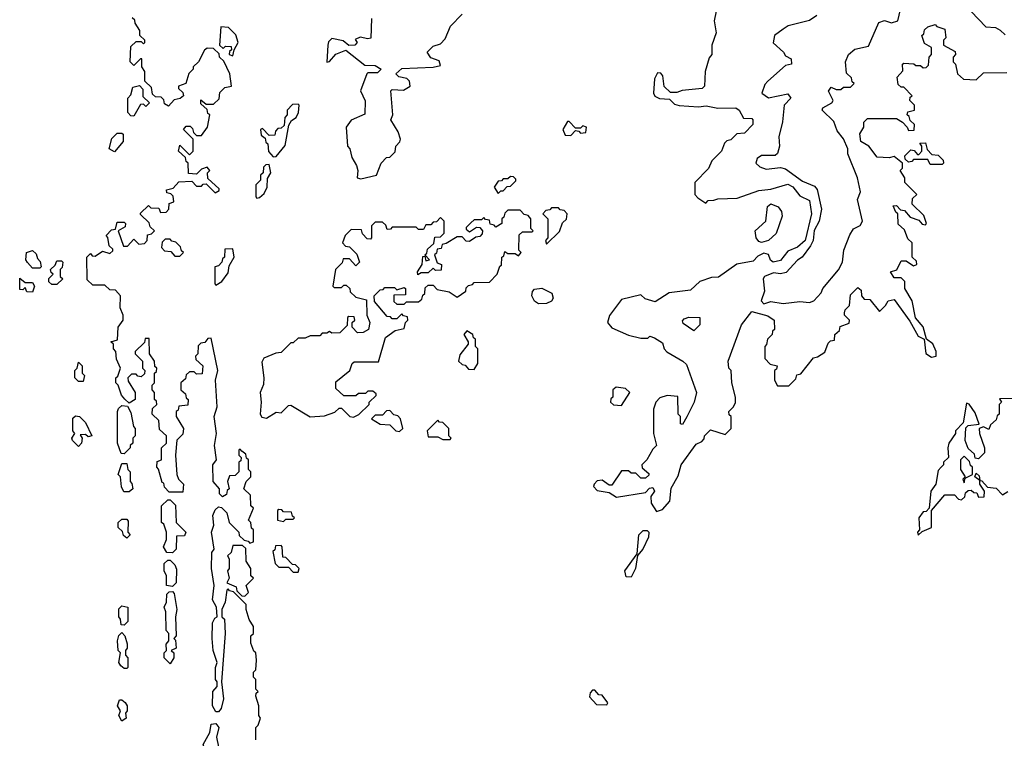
# Model space of a CAD drawing. Extents: x 2769579 to 2883812, y 684207 to 828660.
# Tile 264 of 505: x 2783682 to 2787762, y 796081 to 799060. Entities that reach past the tile are written whole.
import ezdxf

# ---------------------------------------------------------------- set-up
doc = ezdxf.new("R2010")
doc.units = 0

msp = doc.modelspace()

# ---------------------------------------------------------------- linework, layer by layer
at = {"layer": '0CON02XD'}
for points in [[(2786985, 799077.5), (2786955, 799056.7), (2786866.1, 799033.9), (2786845, 799021.2), (2786810, 798995), (2786803.6, 798963.6), (2786847.5, 798925), (2786855, 798910), (2786878.3, 798898.3), (2786880, 798875), (2786855, 798870), (2786782.5, 798805), (2786769.3, 798790.7), (2786757.5, 798755), (2786785, 798736.7), (2786865, 798752.5), (2786876.7, 798735), (2786850, 798705), (2786843, 798637), (2786827.5, 798575), (2786830, 798535), (2786822.5, 798505), (2786813, 798497), (2786755, 798497.5), (2786737.5, 798485), (2786732.5, 798465), (2786749.3, 798449.3), (2786775, 798440), (2786835, 798446.7), (2786855, 798441.2), (2786925, 798390), (2786975, 798370), (2786985.8, 798355.8), (2787004.2, 798275), (2786994.2, 798225), (2786974.6, 798185.4), (2786969.4, 798145), (2786958.2, 798121.8), (2786924, 798076), (2786905, 798063.3), (2786858.3, 798011.7), (2786835, 798006.7), (2786805, 798011.2), (2786767.5, 797995), (2786762.5, 797985), (2786767.5, 797935), (2786753.8, 797895), (2786765, 797882), (2786795, 797891.2), (2786845, 797883.3), (2786915, 797892), (2786955, 797887.5), (2786972.5, 797895), (2787003, 797927), (2787010, 797945), (2787075, 798022.5), (2787091.2, 798055), (2787097.5, 798105), (2787122.3, 798167.7), (2787137, 798193), (2787163.9, 798206.1), (2787173.8, 798225), (2787153.3, 798315), (2787166.1, 798346.1), (2787153.3, 798405), (2787113.6, 798503.6), (2787113.3, 798525), (2787095.8, 798565.8), (2787069.3, 798599.3), (2787055, 798637.5), (2787007.5, 798685), (2787010, 798695), (2787047.5, 798715), (2787052.5, 798725), (2787033.9, 798763.9), (2787045, 798780), (2787065, 798770), (2787085, 798770), (2787095, 798780), (2787125, 798780), (2787140, 798795), (2787131.7, 798801.7), (2787128.3, 798818.3), (2787108.3, 798838.3), (2787103.8, 798885), (2787116.2, 798915), (2787142.7, 798937.3), (2787199.3, 798950.7), (2787242, 799048), (2787265, 799056.7), (2787295, 799047.5), (2787320, 799055), (2787344.1, 799155.9)], [(2785140, 799065), (2785137, 798983), (2785125, 798980), (2785093, 798987), (2785071.7, 798978.3), (2785080, 798965), (2785070, 798955), (2785045, 798952.5), (2785021.7, 798971.7), (2784975, 798982.5), (2784961.2, 798968.8), (2784958, 798955), (2784955, 798883.3), (2784965, 798886.7), (2784992.4, 798917.6), (2785033.6, 798933.6), (2785111.7, 798871.7), (2785155, 798870), (2785180, 798855), (2785165, 798840), (2785125, 798840), (2785120, 798835), (2785093.3, 798765), (2785113, 798723), (2785111.7, 798668.3), (2785055, 798643.3), (2785034, 798615), (2785040, 798535), (2785050, 798525), (2785058.3, 798488.3), (2785076.7, 798455), (2785082.5, 798435), (2785080, 798405), (2785095, 798400), (2785160, 798415), (2785180, 798465), (2785201.7, 798488.3), (2785215, 798490), (2785238.3, 798511.7), (2785240, 798535), (2785257, 798553), (2785260, 798565), (2785250, 798595), (2785220, 798645), (2785227.5, 798665), (2785220, 798765), (2785225, 798770), (2785271.7, 798768.3), (2785300, 798785), (2785297.5, 798805), (2785286.4, 798816.4), (2785253, 798823), (2785240, 798835), (2785265, 798857.5), (2785395, 798863.3), (2785425, 798870), (2785419.3, 798889.3), (2785385, 798902.5), (2785370, 798925), (2785395, 798950), (2785425, 798960), (2785445, 798980), (2785467, 799033), (2785515, 799082.5)], [(2786567.5, 799095), (2786560, 799055), (2786567.5, 799005), (2786550, 798955), (2786550, 798915), (2786538.3, 798901.7), (2786522.5, 798845), (2786520, 798785), (2786510, 798775), (2786427, 798767), (2786405, 798757.5), (2786378.3, 798758.3), (2786353, 798783), (2786347, 798827), (2786338.3, 798838.3), (2786325, 798840), (2786312.5, 798815), (2786307.5, 798755), (2786313.6, 798743.6), (2786333, 798733), (2786375, 798730), (2786395, 798710), (2786414.1, 798704.1), (2786495, 798698.8), (2786526.7, 798703.3), (2786575, 798693.8), (2786650, 798695), (2786662.5, 798685), (2786681.7, 798651.7), (2786715, 798650), (2786720, 798645), (2786720, 798625), (2786685, 798590), (2786653, 798587), (2786628.3, 798561.7), (2786611.7, 798558.3), (2786601.7, 798548.3), (2786590, 798515), (2786550, 798475), (2786536.4, 798443.6), (2786480, 798385), (2786480, 798335), (2786491.7, 798321.7), (2786525, 798300), (2786535, 798310), (2786558.3, 798311.7), (2786575, 798317.5), (2786655, 798320), (2786745, 798352.5), (2786795, 798357.5), (2786865, 798377.5), (2786885, 798366.7), (2786915, 798330), (2786955, 798310), (2786962.5, 798255), (2786936.2, 798145), (2786905, 798117.5), (2786865, 798100), (2786835, 798061.2), (2786804.1, 798054.1), (2786793, 798063), (2786785, 798086.7), (2786765, 798092.5), (2786740.7, 798079.3), (2786721.7, 798058.3), (2786653.9, 798046.1), (2786577, 797993), (2786548.3, 797991.7), (2786500, 797975), (2786461.7, 797938.3), (2786373, 797927), (2786315, 797890), (2786273, 797903), (2786255, 797920), (2786175, 797900), (2786126.4, 797833.6), (2786117.5, 797805), (2786135, 797782.5), (2786205, 797752.5), (2786255, 797740), (2786285, 797740), (2786292.5, 797747.5), (2786311.7, 797741.7), (2786345, 797720), (2786352.5, 797695), (2786363.6, 797683.6), (2786430, 797645), (2786445, 797630), (2786486.7, 797515), (2786476, 797475), (2786446.2, 797413.8)], [(2787625, 799093.3), (2787685, 799030), (2787725, 799028), (2787745, 799016.2), (2787765, 798996.7)], [(2784508.3, 798918.3), (2784485, 798940), (2784458.3, 798941.7), (2784447, 798933), (2784422.5, 798885), (2784400, 798865), (2784400, 798855), (2784383, 798837), (2784370, 798795), (2784340, 798785), (2784340, 798775), (2784358.3, 798758.3), (2784360, 798745), (2784347, 798733), (2784321.7, 798728.3), (2784298.3, 798701.7), (2784281.7, 798711.7), (2784278.3, 798728.3), (2784268.3, 798738.3), (2784245, 798740), (2784231.7, 798751.7), (2784228.3, 798778.3), (2784200, 798805), (2784200, 798845), (2784187.5, 798865), (2784188.3, 798898.3), (2784181.7, 798898.3), (2784155, 798870), (2784140, 798885), (2784141.7, 798948.3), (2784165, 798970), (2784185, 798970), (2784195, 798960), (2784200, 798965), (2784200, 798975), (2784180, 798995), (2784180, 799015), (2784160, 799045), (2784158.3, 799058.3), (2784147.5, 799067.5)], [(2784565, 798910), (2784570, 798935), (2784587.5, 798965), (2784577, 798997), (2784547, 799027), (2784515, 799030), (2784510, 798955), (2784525, 798940), (2784535, 798950), (2784558.3, 798948.3), (2784560, 798935), (2784551.7, 798928.3), (2784550, 798915), (2784565, 798910)], [(2786446.2, 797413.8), (2786428.3, 797381.7), (2786420, 797385), (2786420, 797415), (2786410, 797425), (2786408.3, 797498.3), (2786365, 797502.5), (2786335, 797492.5), (2786317.5, 797475), (2786307.5, 797445), (2786307.5, 797345), (2786320, 797295), (2786305, 797280), (2786280, 797235), (2786260, 797215), (2786261.7, 797201.7), (2786288.3, 797178.3), (2786288.3, 797171.7), (2786275, 797160), (2786255, 797160), (2786235, 797180), (2786215, 797180), (2786205, 797190), (2786175, 797190), (2786135, 797130), (2786125, 797130), (2786095, 797151.2), (2786075, 797148.8), (2786062.5, 797135), (2786060, 797125), (2786075, 797107.5), (2786125, 797100), (2786155, 797080), (2786275, 797100), (2786291.7, 797118.3), (2786305, 797120), (2786312.5, 797105), (2786296.7, 797083.3), (2786298, 797055), (2786321.2, 797021.2), (2786345, 797030), (2786375.6, 797064.4), (2786381.7, 797118.3), (2786410.8, 797169.2), (2786423.3, 797215), (2786485, 797300), (2786508.3, 797311.7), (2786518.3, 797321.7), (2786520, 797335), (2786545, 797360), (2786605, 797340), (2786630, 797365), (2786630, 797415), (2786621.7, 797421.7), (2786620, 797435), (2786640, 797455), (2786647.5, 797472.5), (2786647.5, 797495), (2786632.5, 797555), (2786630, 797605), (2786620, 797615), (2786617.5, 797645), (2786672.5, 797795), (2786715, 797850), (2786781.7, 797831.7), (2786807.5, 797815), (2786810, 797775), (2786801.7, 797768.3), (2786800, 797755), (2786780, 797735), (2786777, 797713), (2786770, 797705), (2786770, 797655), (2786791.7, 797631.7), (2786820, 797625), (2786818.3, 797611.7), (2786810, 797605), (2786810, 797565), (2786821.7, 797541.7), (2786868.3, 797541.7), (2786898.3, 797571.7), (2786901.7, 797588.3), (2786918.3, 797591.7), (2786971.7, 797658.3), (2786988.3, 797661.7), (2787018.3, 797681.7), (2787031.7, 797718.3), (2787041.7, 797728.3), (2787058.3, 797731.7), (2787060, 797755), (2787078.3, 797771.7), (2787081.7, 797788.3), (2787118.3, 797801.7), (2787120, 797815), (2787100, 797835), (2787100, 797845), (2787103, 797857), (2787120, 797875), (2787125, 797920), (2787155, 797950), (2787168.3, 797938.3), (2787170, 797915), (2787181.7, 797901.7), (2787205, 797900), (2787245, 797850), (2787270, 797875), (2787280, 797895), (2787305, 797900), (2787370.7, 797810.7), (2787405, 797747.5), (2787430, 797735), (2787436.4, 797676.4), (2787460.7, 797660.7), (2787480, 797665), (2787480, 797685), (2787466.1, 797716.1), (2787440, 797735), (2787426.1, 797786.1), (2787393.8, 797823.8), (2787380, 797895), (2787350, 797945), (2787350, 797975), (2787335, 797990), (2787305, 797990), (2787290, 798015), (2787316.4, 798023.6), (2787335, 798060), (2787355, 798060), (2787385, 798040), (2787400, 798045), (2787398.3, 798058.3), (2787380, 798075), (2787380, 798135), (2787361.7, 798151.7), (2787348.3, 798188.3), (2787321.7, 798211.7), (2787320, 798255), (2787311.7, 798261.7), (2787301.7, 798288.3), (2787315, 798290), (2787331.7, 798271.7), (2787348.3, 798268.3), (2787371.7, 798241.7), (2787408.3, 798228.3), (2787421.7, 798211.7), (2787435, 798210), (2787440, 798215), (2787428.3, 798248.3), (2787380, 798295), (2787381.7, 798318.3), (2787400, 798335), (2787350, 798385), (2787350, 798405), (2787330, 798435), (2787340, 798445), (2787340, 798465), (2787305, 798492.5), (2787285, 798487.5), (2787235, 798490), (2787200, 798535), (2787167.5, 798555), (2787163.6, 798586.4), (2787180, 798615), (2787180, 798635), (2787195, 798650), (2787315, 798650), (2787340, 798635), (2787360, 798615), (2787365, 798600), (2787388.3, 798601.7), (2787390, 798625), (2787371.7, 798641.7), (2787368.3, 798658.3), (2787360, 798665), (2787361.7, 798678.3), (2787390, 798685), (2787390, 798705), (2787370, 798725), (2787371.7, 798738.3), (2787380, 798745), (2787345, 798780), (2787335, 798780), (2787321.7, 798791.7), (2787318.3, 798821.7), (2787341.7, 798848.3), (2787340, 798875), (2787345, 798880), (2787387, 798877), (2787395, 798870), (2787415, 798870), (2787425, 798860), (2787438.3, 798861.7), (2787448.3, 798871.7), (2787450, 798905), (2787460, 798915), (2787460, 798945), (2787431.7, 798961.7), (2787420, 798995), (2787428.3, 799001.7), (2787431.7, 799018.3), (2787445, 799030), (2787475, 799040), (2787481.7, 799031.7), (2787515, 799020), (2787520, 798985), (2787510, 798975), (2787510, 798955), (2787558.3, 798928.3), (2787560, 798915), (2787550, 798905), (2787550, 798885), (2787560, 798875), (2787567.5, 798835), (2787593, 798813), (2787645, 798810), (2787675, 798840), (2787771.7, 798841.7)], [(2784660, 796075), (2784660, 796125), (2784670, 796135), (2784680, 796165), (2784672.5, 796175), (2784672.5, 796215), (2784660, 796255), (2784661.7, 796268.3), (2784670, 796275), (2784660, 796285), (2784660, 796325), (2784650, 796335), (2784650, 796355), (2784660, 796365), (2784662.5, 796405), (2784660, 796435), (2784651.7, 796441.7), (2784640, 796475), (2784640, 796505), (2784650, 796515), (2784650, 796545), (2784633, 796573), (2784620, 796615), (2784620, 796635), (2784568.3, 796688.3), (2784551.7, 796691.7), (2784545, 796700), (2784540, 796695), (2784533.3, 796645), (2784520, 796615), (2784520, 796585), (2784530, 796575), (2784533.3, 796515), (2784517.5, 796315), (2784526.7, 796245), (2784516.7, 796205), (2784505, 796190), (2784495, 796190), (2784480, 796215), (2784482.5, 796275), (2784500, 796295), (2784500, 796315), (2784492.5, 796325), (2784492.5, 796375), (2784500, 796395), (2784483.8, 796445), (2784478.8, 796495), (2784480.7, 796559.3), (2784490.7, 796579.3), (2784500, 796585), (2784497.5, 796625), (2784480, 796655), (2784487.5, 796715), (2784476.7, 796785), (2784478.3, 796851.7), (2784487.5, 796865), (2784476.7, 796935), (2784486.7, 796965), (2784482.5, 797005), (2784491.7, 797028.3), (2784505, 797040), (2784518.3, 797038.3), (2784540, 797015), (2784550, 796975), (2784590, 796935), (2784591.7, 796921.7), (2784611.7, 796901.7), (2784628.3, 796898.3), (2784635, 796890), (2784650, 796895), (2784650, 796945), (2784641.7, 796951.7), (2784640, 796975), (2784630, 796985), (2784650, 797035), (2784640, 797045), (2784638.3, 797088.3), (2784610, 797115), (2784620, 797145), (2784640, 797165), (2784640, 797185), (2784630, 797195), (2784630, 797235), (2784621.7, 797241.7), (2784618.3, 797258.3), (2784601.7, 797271.7), (2784595, 797280), (2784590, 797275), (2784590, 797255), (2784600, 797245), (2784598.3, 797231.7), (2784590, 797225), (2784590, 797185), (2784575, 797170), (2784551.7, 797168.3), (2784542.5, 797145), (2784550, 797115), (2784541.7, 797108.3), (2784538.3, 797091.7), (2784521.7, 797081.7), (2784510, 797095), (2784510, 797115), (2784483.3, 797145), (2784482.5, 797215), (2784497.5, 797235), (2784488.8, 797295), (2784496.7, 797345), (2784487.1, 797415), (2784500, 797455), (2784492.5, 797565), (2784502.5, 797605), (2784475, 797740), (2784461.7, 797738.3), (2784448.3, 797721.7), (2784431.7, 797718.3), (2784421.7, 797708.3), (2784420, 797675), (2784410, 797665), (2784411.7, 797651.7), (2784440, 797625), (2784438.3, 797591.7), (2784415, 797590), (2784405, 797600), (2784385, 797600), (2784371.7, 797588.3), (2784368.3, 797571.7), (2784350, 797555), (2784350, 797525), (2784368.3, 797508.3), (2784371.7, 797491.7), (2784380, 797485), (2784378.3, 797461.7), (2784341.7, 797458.3), (2784338.3, 797441.7), (2784330, 797435), (2784330, 797415), (2784360, 797365), (2784358.3, 797341.7), (2784333, 797317), (2784327.5, 797255), (2784332.5, 797175), (2784340, 797155), (2784360, 797135), (2784358.3, 797101.7), (2784301.7, 797101.7), (2784281.7, 797121.7), (2784278.3, 797138.3), (2784271.7, 797141.7), (2784257, 797197), (2784250, 797205), (2784251.7, 797228.3), (2784270, 797235), (2784270, 797285), (2784290, 797305), (2784290, 797335), (2784261.7, 797361.7), (2784258.3, 797398.3), (2784230, 797425), (2784231.7, 797448.3), (2784250, 797465), (2784248.3, 797478.3), (2784240, 797485), (2784240, 797515), (2784230, 797525), (2784230, 797545), (2784240, 797555), (2784240, 797595), (2784248.3, 797601.7), (2784250, 797615), (2784241.7, 797621.7), (2784240, 797645), (2784220, 797675), (2784218.3, 797738.3), (2784201.7, 797738.3), (2784198.3, 797721.7), (2784160, 797685), (2784160, 797675), (2784190, 797645), (2784190, 797615), (2784200, 797605), (2784198.3, 797591.7), (2784185, 797580), (2784171.7, 797581.7), (2784165, 797590), (2784145, 797590), (2784130, 797575), (2784131.7, 797561.7), (2784160, 797515), (2784160, 797485), (2784135, 797470), (2784117, 797487), (2784103, 797503), (2784090, 797545), (2784080, 797555), (2784080, 797575), (2784088.3, 797581.7), (2784100, 797615), (2784083, 797653), (2784080, 797685), (2784070, 797695), (2784070, 797715), (2784060, 797725), (2784087, 797733), (2784090, 797785), (2784110, 797815), (2784110, 797835), (2784097.5, 797865), (2784100, 797915), (2784078.3, 797938.3), (2784055, 797940), (2784035, 797960), (2783985, 797960), (2783961.7, 797981.7), (2783960, 798075), (2783975, 798090), (2783981.7, 798081.7), (2783995, 798080), (2784025, 798100), (2784055, 798090), (2784068.3, 798101.7), (2784068.3, 798108.3), (2784052.5, 798122.5), (2784046.7, 798156.7), (2784040, 798165), (2784061.7, 798188.3), (2784078.3, 798191.7), (2784085, 798220), (2784115, 798220), (2784120, 798215), (2784118.3, 798201.7), (2784090, 798185), (2784111.7, 798121.7), (2784128.3, 798121.7), (2784155, 798150), (2784175, 798130), (2784198.3, 798131.7), (2784210, 798145), (2784211.7, 798168.3), (2784228.3, 798171.7), (2784240, 798185), (2784221.7, 798201.7), (2784218.3, 798218.3), (2784181.7, 798251.7), (2784181.7, 798258.3), (2784215, 798290), (2784225, 798280), (2784258.3, 798278.3), (2784265, 798260), (2784288.3, 798261.7), (2784300, 798275), (2784301.7, 798298.3), (2784320, 798305), (2784318.3, 798328.3), (2784308.3, 798338.3), (2784291.7, 798341.7), (2784290, 798355), (2784318.3, 798361.7), (2784341.7, 798388.3), (2784395, 798390), (2784415, 798370), (2784435, 798370), (2784441.7, 798378.3), (2784455, 798380), (2784491.7, 798341.7), (2784508.3, 798351.7), (2784508.3, 798358.3), (2784461.7, 798401.7), (2784460, 798425), (2784470, 798435), (2784458.3, 798448.3), (2784435, 798440), (2784415, 798420), (2784381.7, 798421.7), (2784380, 798465), (2784371.7, 798471.7), (2784368.3, 798488.3), (2784340, 798515), (2784345, 798540), (2784385, 798500), (2784400, 798515), (2784400, 798565), (2784360, 798605), (2784371.7, 798618.3), (2784388.3, 798618.3), (2784398.3, 798608.3), (2784401.7, 798591.7), (2784415, 798580), (2784435, 798580), (2784460, 798615), (2784470, 798665), (2784461.7, 798671.7), (2784458.3, 798688.3), (2784431.7, 798711.7), (2784431.7, 798728.3), (2784455, 798710), (2784485, 798710), (2784508.3, 798731.7), (2784511.7, 798758.3), (2784531.7, 798778.3), (2784560, 798785), (2784552.5, 798835), (2784528.3, 798888.3), (2784510, 798905), (2784508.3, 798918.3)], [(2784155, 798660), (2784141.7, 798661.7), (2784130, 798675), (2784130, 798735), (2784141.7, 798748.3), (2784150, 798780), (2784177.5, 798787.5), (2784191.7, 798771.7), (2784191.7, 798741.7), (2784220, 798715), (2784205, 798700), (2784195, 798710), (2784181.7, 798708.3), (2784155, 798660)], [(2784731.7, 798491.7), (2784745, 798492.5), (2784781.7, 798538.3), (2784797.5, 798622.5), (2784807.5, 798642.5), (2784827.5, 798655), (2784837.5, 798675), (2784840, 798705), (2784835, 798710), (2784811.7, 798708.3), (2784790, 798685), (2784790, 798665), (2784780, 798655), (2784778.3, 798621.7), (2784765, 798610), (2784751.7, 798608.3), (2784741.7, 798598.3), (2784738.3, 798581.7), (2784715, 798580), (2784688.3, 798608.3), (2784680, 798605), (2784681.7, 798581.7), (2784698.3, 798568.3), (2784701.7, 798551.7), (2784710, 798545), (2784713, 798513), (2784731.7, 798491.7)], [(2785965, 798580), (2785985, 798600), (2785998.3, 798598.3), (2786005, 798590), (2786028.3, 798591.7), (2786030, 798615), (2786015, 798620), (2786005, 798610), (2785985, 798610), (2785958.3, 798638.3), (2785951.7, 798638.3), (2785932.5, 798605), (2785941.7, 798581.7), (2785965, 798580)], [(2784075, 798512.5), (2784052.5, 798525), (2784063, 798567), (2784085, 798590), (2784105, 798590), (2784110, 798585), (2784110, 798555), (2784075, 798512.5)], [(2787505, 798460), (2787455, 798460), (2787445, 798480), (2787385, 798480), (2787378.3, 798471.7), (2787365, 798470), (2787351.7, 798481.7), (2787350, 798495), (2787375, 798520), (2787388.3, 798518.3), (2787401.7, 798501.7), (2787408.3, 798501.7), (2787420, 798515), (2787420, 798535), (2787411.7, 798548.3), (2787435, 798550), (2787441.7, 798521.7), (2787461.7, 798501.7), (2787488.3, 798498.3), (2787508.3, 798478.3), (2787510, 798465), (2787505, 798460)], [(2784665, 798320), (2784675, 798322.5), (2784695, 798340), (2784707.5, 798365), (2784708.3, 798401.7), (2784722.5, 798425), (2784715, 798460), (2784701.7, 798458.3), (2784691.7, 798448.3), (2784690, 798425), (2784680, 798415), (2784680, 798395), (2784660, 798375), (2784660, 798325), (2784665, 798320)], [(2785665, 798340), (2785675, 798350), (2785685, 798350), (2785701.7, 798368.3), (2785715, 798370), (2785738.3, 798391.7), (2785738.3, 798398.3), (2785728.3, 798408.3), (2785715, 798410), (2785705, 798400), (2785685, 798400), (2785678.3, 798391.7), (2785665, 798390), (2785647.5, 798365), (2785665, 798340)], [(2786756.2, 798136.2), (2786745, 798140), (2786733.8, 798155), (2786728.8, 798185), (2786773.8, 798225), (2786780, 798285), (2786795, 798296.7), (2786825, 798283.8), (2786839.2, 798265), (2786841.4, 798245), (2786816.3, 798173.7), (2786785, 798144.2), (2786756.2, 798136.2)], [(2784705, 797407.5), (2784745, 797432.5), (2784765, 797430), (2784795, 797460), (2784805, 797462.5), (2784885, 797413.3), (2784945, 797417.5), (2784987, 797433), (2785005, 797450), (2785015, 797450), (2785050, 797415), (2785065, 797412.5), (2785086.4, 797423.6), (2785130, 797465), (2785130, 797475), (2785158.3, 797501.7), (2785158.3, 797508.3), (2785145, 797520), (2785125, 797520), (2785115, 797510), (2785085, 797510), (2785075, 797500), (2785025, 797500), (2784991.7, 797531.7), (2784991.7, 797558.3), (2785050, 797605), (2785060, 797635), (2785068.3, 797641.7), (2785168.3, 797641.7), (2785197, 797743), (2785238.3, 797771.7), (2785275, 797780), (2785280, 797805), (2785290, 797815), (2785288.3, 797828.3), (2785271.7, 797831.7), (2785265, 797840), (2785245, 797820), (2785225, 797820), (2785218.3, 797828.3), (2785205, 797830), (2785151.7, 797891.7), (2785150, 797915), (2785175, 797940), (2785188.3, 797941.7), (2785195, 797950), (2785235, 797950), (2785245, 797940), (2785275, 797950), (2785280, 797945), (2785280, 797920), (2785231.7, 797918.3), (2785231.7, 797891.7), (2785245, 797880), (2785275, 797880), (2785285, 797890), (2785335, 797890), (2785348.3, 797901.7), (2785351.7, 797918.3), (2785360, 797925), (2785361.7, 797948.3), (2785375, 797960), (2785395, 797960), (2785411.7, 797941.7), (2785461.7, 797931.7), (2785495, 797910), (2785530, 797935), (2785531.7, 797948.3), (2785541.7, 797958.3), (2785558.3, 797961.7), (2785565, 797970), (2785628.3, 797971.7), (2785660, 798005), (2785671.7, 798038.3), (2785678.3, 798041.7), (2785680, 798075), (2785688.3, 798081.7), (2785691.7, 798098.3), (2785705, 798090), (2785735, 798090), (2785748.3, 798081.7), (2785760, 798095), (2785750, 798105), (2785751.7, 798168.3), (2785765, 798180), (2785805, 798180), (2785810, 798185), (2785800, 798195), (2785800, 798235), (2785788.3, 798248.3), (2785771.7, 798251.7), (2785755, 798270), (2785705, 798270), (2785691.7, 798258.3), (2785688.3, 798241.7), (2785680, 798235), (2785680, 798215), (2785655, 798200), (2785648.3, 798208.3), (2785631.7, 798211.7), (2785628.3, 798228.3), (2785611.7, 798231.7), (2785605, 798240), (2785595, 798230), (2785565, 798230), (2785551.7, 798218.3), (2785531.7, 798198.3), (2785531.7, 798191.7), (2785545, 798180), (2785575, 798200), (2785588.3, 798198.3), (2785600, 798185), (2785598.3, 798171.7), (2785588.3, 798161.7), (2785571.7, 798158.3), (2785545, 798140), (2785531.7, 798141.7), (2785515, 798160), (2785495, 798160), (2785448.3, 798131.7), (2785431.7, 798128.3), (2785428.3, 798111.7), (2785411.7, 798108.3), (2785408.3, 798091.7), (2785400, 798085), (2785411.7, 798051.7), (2785430, 798045), (2785428.3, 798021.7), (2785405, 798020), (2785395, 798030), (2785375, 798010), (2785345, 798010), (2785331.7, 798001.7), (2785330, 798015), (2785350, 798045), (2785351.7, 798078.3), (2785360, 798080), (2785365, 798060), (2785380, 798065), (2785360, 798085), (2785368.3, 798091.7), (2785371.7, 798108.3), (2785398.3, 798131.7), (2785401.7, 798158.3), (2785425, 798160), (2785440, 798175), (2785440, 798225), (2785425, 798240), (2785408.3, 798221.7), (2785395, 798220), (2785385, 798210), (2785365, 798210), (2785355, 798190), (2785335, 798190), (2785325, 798200), (2785225, 798200), (2785218.3, 798191.7), (2785205, 798190), (2785198.3, 798208.3), (2785185, 798220), (2785155, 798220), (2785140, 798205), (2785140, 798155), (2785135, 798150), (2785121.7, 798151.7), (2785101.7, 798171.7), (2785098.3, 798188.3), (2785055, 798190), (2785030, 798165), (2785020, 798135), (2785031.7, 798121.7), (2785048.3, 798118.3), (2785078.3, 798088.3), (2785090, 798055), (2785075, 798040), (2785048.3, 798068.3), (2785021.7, 798068.3), (2785018.3, 798051.7), (2784990, 798025), (2784980, 797955), (2784985, 797950), (2785015, 797950), (2785025, 797960), (2785035, 797960), (2785050, 797945), (2785051.7, 797931.7), (2785075, 797910), (2785118.3, 797898.3), (2785120, 797835), (2785132.5, 797805), (2785127.5, 797775), (2785105, 797762.5), (2785081.7, 797761.7), (2785060, 797785), (2785060, 797805), (2785070, 797815), (2785068.3, 797828.3), (2785045, 797830), (2785040, 797825), (2785038.3, 797791.7), (2785008.3, 797761.7), (2784975, 797760), (2784965, 797767.5), (2784955, 797760), (2784935, 797760), (2784925, 797750), (2784885, 797750), (2784865, 797740), (2784835, 797740), (2784815, 797720), (2784805, 797720), (2784765, 797680), (2784743, 797677), (2784693.9, 797656.1), (2784685, 797640), (2784693.3, 797575), (2784691.7, 797548.3), (2784677.5, 797515), (2784682.5, 797475), (2784677.5, 797425), (2784685, 797412.5), (2784705, 797407.5)], [(2785865, 798130), (2785918.3, 798181.7), (2785931.7, 798218.3), (2785947, 798233), (2785950, 798255), (2785938.3, 798268.3), (2785921.7, 798271.7), (2785915, 798280), (2785885, 798280), (2785878.3, 798271.7), (2785861.7, 798268.3), (2785850, 798255), (2785870, 798235), (2785870, 798155), (2785860, 798145), (2785865, 798130)], [(2784345, 798080), (2784360, 798095), (2784351.7, 798101.7), (2784348.3, 798118.3), (2784328.3, 798138.3), (2784311.7, 798141.7), (2784305, 798150), (2784285, 798150), (2784271.7, 798138.3), (2784270, 798115), (2784281.7, 798101.7), (2784308.3, 798098.3), (2784325, 798080), (2784345, 798080)], [(2783765, 798030), (2783735, 798030), (2783713.6, 798053.6), (2783707.5, 798065), (2783710, 798095), (2783735, 798102.5), (2783749.3, 798089.3), (2783755, 798070), (2783767, 798057), (2783770, 798035), (2783765, 798030)], [(2784495, 797960), (2784520, 797975), (2784545, 798010), (2784550, 798040), (2784570, 798075), (2784565, 798110), (2784531.7, 798108.3), (2784530, 798075), (2784521.7, 798068.3), (2784520, 798055), (2784505, 798040), (2784490, 798035), (2784490, 797965), (2784495, 797960)], [(2783835, 797962.5), (2783815, 797962.5), (2783803, 797973), (2783803, 797987), (2783820, 798005), (2783811.7, 798011.7), (2783810, 798025), (2783828.3, 798041.7), (2783835, 798060), (2783855, 798060), (2783860, 798055), (2783857, 798033), (2783850, 798025), (2783850, 797995), (2783860, 797985), (2783835, 797962.5)], [(2783735, 797930), (2783711.7, 797931.7), (2783705, 797950), (2783695, 797940), (2783681.7, 797941.7), (2783681.7, 797988.3), (2783705, 797970), (2783735, 797970), (2783742.5, 797955), (2783735, 797930)], [(2785831.7, 797881.7), (2785815, 797892.5), (2785803.3, 797915), (2785806.4, 797933.6), (2785815, 797942.5), (2785845, 797947.5), (2785886.4, 797926.4), (2785892.5, 797905), (2785885, 797892.5), (2785865, 797883.3), (2785831.7, 797881.7)], [(2786475, 797770), (2786430.7, 797800.7), (2786428.3, 797811.7), (2786435, 797820), (2786455, 797826.7), (2786500, 797825), (2786500, 797795), (2786475, 797770)], [(2785565, 797610), (2785580, 797635), (2785580, 797695), (2785570, 797705), (2785570, 797735), (2785561.7, 797741.7), (2785560, 797755), (2785535, 797770), (2785522.5, 797755), (2785540, 797725), (2785540, 797715), (2785505, 797670), (2785500, 797645), (2785515, 797630), (2785528.3, 797628.3), (2785541.7, 797611.7), (2785565, 797610)], [(2783945, 797560), (2783925, 797560), (2783910, 797575), (2783910, 797605), (2783920, 797615), (2783925, 797640), (2783940, 797625), (2783940, 797595), (2783950, 797585), (2783945, 797560)], [(2786175, 797460), (2786210, 797515), (2786191.7, 797531.7), (2786153, 797537), (2786140, 797525), (2786140, 797495), (2786131.7, 797488.3), (2786130, 797475), (2786143, 797463), (2786175, 797460)], [(2787815, 797490), (2787741.7, 797488.3), (2787750, 797475), (2787740, 797465), (2787740, 797425), (2787731.7, 797418.3), (2787728.3, 797401.7), (2787705, 797380), (2787698.3, 797361.7), (2787675, 797372.5), (2787657.5, 797365), (2787658.8, 797345), (2787680, 797285), (2787680, 797265), (2787655, 797240), (2787641.7, 797241.7), (2787638.3, 797258.3), (2787611.7, 797281.7), (2787600, 797315), (2787602.5, 797367.5), (2787611.7, 797378.3), (2787657.5, 797382.5), (2787640.7, 797430.7), (2787616.4, 797466.4), (2787605, 797470), (2787591.7, 797388.3), (2787560, 797355), (2787560, 797345), (2787532.5, 797305), (2787527.5, 797285), (2787530, 797245), (2787510, 797225), (2787510, 797215), (2787500, 797205), (2787488.3, 797191.7), (2787477.5, 797135), (2787457.5, 797105), (2787450, 797035), (2787438.3, 797021.7), (2787425, 797020), (2787407.5, 796995), (2787410, 796945), (2787402.5, 796935), (2787405, 796922.5), (2787421.7, 796938.3), (2787460, 796955), (2787460, 797025), (2787515, 797090), (2787555, 797090), (2787571.7, 797071.7), (2787585, 797070), (2787598.3, 797081.7), (2787601.7, 797098.3), (2787611.7, 797108.3), (2787625, 797110), (2787635, 797100), (2787648.3, 797098.3), (2787655, 797080), (2787678.3, 797081.7), (2787680, 797105), (2787660, 797135), (2787660, 797150), (2787640, 797165), (2787645, 797180), (2787658.3, 797168.3), (2787660, 797150), (2787668.3, 797148.3), (2787691.7, 797121.7), (2787728.3, 797118.3), (2787755, 797090), (2787776.4, 797103.6)], [(2784115, 797260), (2784101.7, 797261.7), (2784087.5, 797305), (2784087.5, 797435), (2784091.7, 797448.3), (2784105, 797460), (2784128.3, 797458.3), (2784141.7, 797431.7), (2784153, 797373), (2784160, 797365), (2784160, 797335), (2784150, 797325), (2784150, 797305), (2784140, 797295), (2784140, 797285), (2784115, 797260)], [(2785255, 797352.5), (2785270, 797365), (2785260, 797405), (2785248.3, 797418.3), (2785231.7, 797421.7), (2785215, 797440), (2785201.7, 797438.3), (2785185, 797420), (2785155, 797420), (2785140, 797405), (2785175, 797382.5), (2785215, 797380), (2785240, 797355), (2785255, 797352.5)], [(2783925, 797290), (2783900, 797315), (2783897.5, 797325), (2783910, 797345), (2783902.5, 797355), (2783902.5, 797407.5), (2783912.5, 797417.5), (2783930, 797415), (2783955, 797390), (2783980, 797335), (2783965, 797330), (2783955, 797340), (2783931.7, 797338.3), (2783940, 797325), (2783937.5, 797305), (2783925, 797290)], [(2785465, 797320), (2785470, 797325), (2785460, 797335), (2785460, 797365), (2785435, 797390), (2785421.7, 797391.7), (2785415, 797400), (2785370, 797355), (2785375, 797330), (2785415, 797330), (2785435, 797320), (2785465, 797320)], [(2787595, 797140), (2787600, 797160), (2787630, 797175), (2787630, 797205), (2787621.7, 797211.7), (2787618.3, 797228.3), (2787595, 797250), (2787580, 797235), (2787580, 797195), (2787600, 797165), (2787590, 797155), (2787595, 797140)], [(2784135, 797102.5), (2784113.3, 797103.3), (2784103.6, 797123.6), (2784100, 797165), (2784090, 797175), (2784105, 797220), (2784125, 797220), (2784130, 797195), (2784140, 797185), (2784140, 797145), (2784147, 797137), (2784150, 797115), (2784135, 797102.5)], [(2784315, 796850), (2784291.7, 796851.7), (2784277.5, 796875), (2784290, 796905), (2784290, 796935), (2784278.3, 796968.3), (2784270, 796975), (2784270, 797045), (2784295, 797070), (2784305, 797070), (2784327, 797047), (2784330, 796975), (2784370, 796935), (2784365, 796920), (2784331.7, 796918.3), (2784330, 796865), (2784315, 796850)], [(2784775, 796980), (2784785, 796990), (2784815, 796990), (2784820, 796995), (2784811.7, 797001.7), (2784808.3, 797018.3), (2784775, 797020), (2784768.3, 797028.3), (2784755, 797030), (2784750, 797025), (2784750, 796985), (2784775, 796980)], [(2784125, 796910), (2784111.7, 796921.7), (2784108.3, 796938.3), (2784090, 796955), (2784090, 796975), (2784105, 796990), (2784125, 796990), (2784131.7, 796981.7), (2784130, 796935), (2784140, 796925), (2784125, 796910)], [(2786215, 796749.2), (2786195, 796750), (2786189.2, 796775), (2786240, 796845), (2786246.7, 796925), (2786265, 796942), (2786282.3, 796942.3), (2786289.2, 796935), (2786287.5, 796915), (2786263.8, 796865), (2786241.7, 796838.3), (2786232.9, 796785), (2786215, 796749.2)], [(2784615, 796670), (2784630, 796685), (2784620, 796715), (2784650, 796745), (2784640, 796755), (2784640, 796785), (2784620, 796815), (2784618.3, 796868.3), (2784605, 796880), (2784565, 796880), (2784558.3, 796851.7), (2784542.5, 796837.5), (2784550, 796825), (2784550, 796785), (2784542.5, 796775), (2784550, 796745), (2784540, 796725), (2784578.3, 796708.3), (2784581.7, 796691.7), (2784601.7, 796671.7), (2784615, 796670)], [(2784835, 796770), (2784840, 796785), (2784825, 796800), (2784811.7, 796801.7), (2784785, 796830), (2784771.7, 796831.7), (2784770, 796875), (2784765, 796880), (2784741.7, 796878.3), (2784738.3, 796861.7), (2784730, 796855), (2784740, 796805), (2784755, 796790), (2784795, 796790), (2784815, 796770), (2784835, 796770)], [(2784315, 796710), (2784290, 796715), (2784290, 796755), (2784280, 796775), (2784280, 796805), (2784295, 796820), (2784305, 796820), (2784325, 796800), (2784331.7, 796781.7), (2784330, 796725), (2784315, 796710)], [(2784305, 796390), (2784280, 796415), (2784280, 796435), (2784290, 796445), (2784288.3, 796471.7), (2784300, 796485), (2784300, 796515), (2784288.3, 796528.3), (2784287.5, 796605), (2784280, 796625), (2784290, 796645), (2784291.7, 796678.3), (2784301.7, 796688.3), (2784315, 796690), (2784321.7, 796681.7), (2784332.5, 796615), (2784327.5, 796585), (2784330, 796505), (2784320, 796495), (2784327.5, 796487.5), (2784330, 796455), (2784310, 796445), (2784320, 796435), (2784320, 796415), (2784305, 796390)], [(2784115, 796550), (2784101.7, 796551.7), (2784100, 796575), (2784092.5, 796585), (2784093, 796617), (2784105, 796630), (2784130, 796625), (2784130, 796565), (2784115, 796550)], [(2784125, 796370), (2784115, 796370), (2784100.7, 796380.7), (2784092.5, 796395), (2784100, 796435), (2784090, 796445), (2784087.5, 796485), (2784093, 796507), (2784105, 796520), (2784117.5, 796505), (2784127, 796473), (2784127.5, 796455), (2784120, 796445), (2784120, 796425), (2784130, 796415), (2784130, 796375), (2784125, 796370)], [(2786115, 796220), (2786118.3, 796228.3), (2786095, 796260), (2786081.7, 796261.7), (2786065, 796280), (2786055, 796280), (2786045, 796270), (2786043, 796253), (2786071.7, 796221.7), (2786115, 796220)], [(2784105, 796152.5), (2784092.5, 796175), (2784100, 796195), (2784087.5, 796215), (2784095, 796240), (2784105, 796240), (2784119.3, 796229.3), (2784127.5, 796215), (2784127.5, 796195), (2784120, 796185), (2784122.5, 796165), (2784105, 796152.5)], [(2784485, 795720), (2784471.7, 795721.7), (2784463, 795733), (2784467.5, 795745), (2784452.5, 795795), (2784452.5, 795825), (2784460, 795835), (2784462.5, 795995), (2784442.5, 796055), (2784470, 796105), (2784475, 796140), (2784495, 796142.5), (2784506.7, 796125), (2784497.5, 796085), (2784514, 796005), (2784495, 795950), (2784480, 795925), (2784496.1, 795896.1), (2784487.5, 795845), (2784503.9, 795813.9), (2784500, 795755), (2784485, 795720)]]:
    msp.add_lwpolyline(points, dxfattribs=at)

doc.saveas('drawing.dxf')
